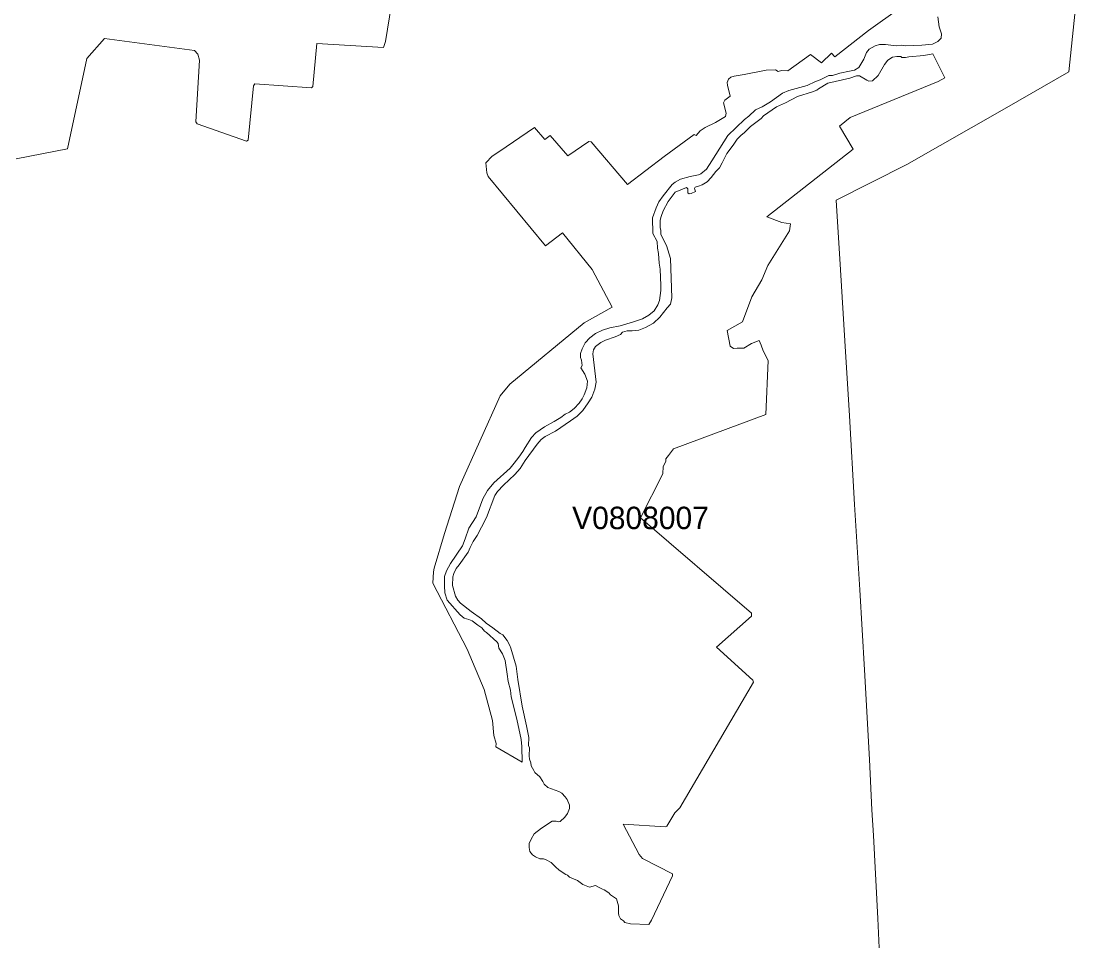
# Model space of a CAD drawing. Extents: x 369010 to 735936, y 6377141 to 6616555.
# Drawn here: x 555324 to 560033, y 6479830 to 6483930 of the extents above; entities that cross this region are included whole.
import ezdxf
from ezdxf.enums import TextEntityAlignment as Align

# ---------------------------------------------------------------- set-up
doc = ezdxf.new("R2010")
doc.units = 0
doc.header["$LTSCALE"] = 40
doc.layers.add('3', color=7, linetype='Continuous', lineweight=13)
doc.layers.add('4', color=7, linetype='Continuous')

msp = doc.modelspace()

# ---------------------------------------------------------------- linework, layer by layer
at = {"layer": '3'}
for points in [[(559151.62, 6479798.98), (559145, 6479929.07), (559126.14, 6480299.13), (559118.36, 6480413.33), (559108.1, 6480638.09), (559085.26, 6481038.11), (559064.57, 6481394.11), (559041.73, 6481775.59), (559018.56, 6482170.16), (558998.04, 6482505.63), (558978.01, 6482821.91), (558959.64, 6483131.9), (559275.09, 6483291.78), (559709.7, 6483539.37), (559997.35, 6483703.55), (560032.77, 6484048.46)], [(560032.77, 6484048.46), (559997.35, 6483703.55), (559709.7, 6483539.37), (559275.09, 6483291.78), (558959.64, 6483131.9), (558978.01, 6482821.91), (558998.04, 6482505.63), (559018.56, 6482170.16), (559041.73, 6481775.59), (559064.57, 6481394.11), (559085.26, 6481038.11), (559108.1, 6480638.09), (559118.36, 6480413.33), (559126.14, 6480299.13), (559145, 6479929.07), (559151.62, 6479798.98)], [(555302.17, 6483316.11), (555530.73, 6483360.96), (555616.79, 6483763.63), (555696.07, 6483853.33), (556098.08, 6483799.38), (556112.64, 6483783.65), (556119.26, 6483756.35), (556103.87, 6483481.77), (556110.16, 6483471.68), (556329.29, 6483395.88), (556337.23, 6483399.68), (556360.23, 6483641.65), (556367.19, 6483650.75), (556618.92, 6483632.55), (556625.54, 6483639.5), (556643.08, 6483830), (556940.99, 6483813.44), (556948.93, 6483839.59), (556975.91, 6484004.11)], [(556975.91, 6484004.11), (556948.93, 6483839.59), (556940.99, 6483813.44), (556643.08, 6483830), (556625.54, 6483639.5), (556618.92, 6483632.55), (556367.19, 6483650.75), (556360.23, 6483641.65), (556337.23, 6483399.68), (556329.29, 6483395.88), (556110.16, 6483471.68)], [(557553.68, 6480727.46), (557556.99, 6480696.34), (557559.31, 6480626.67), (557441.64, 6480694.52), (557443.13, 6480709.91), (557432.53, 6480744.5), (557427.07, 6480811.53), (557388.84, 6480950.23), (557313.87, 6481129.96), (557160.45, 6481424.73), (557163.09, 6481474.87), (557167.07, 6481490.93), (557212.91, 6481646.34), (557279.28, 6481855.7), (557460.17, 6482260.02), (557504.53, 6482311.83), (557834.71, 6482585.41), (557959.67, 6482655.25), (557870.62, 6482823.07), (557738.55, 6482986.26), (557663.08, 6482928.66), (557406.88, 6483237.16), (557401.92, 6483254.54), (557396.29, 6483298.56), (557425.09, 6483328.35), (557455.54, 6483347.55), (557613.27, 6483455.96), (557659.28, 6483402.5), (557683.77, 6483419.88), (557761.89, 6483330.17), (557856.89, 6483393.89), (557866.32, 6483392.24), (558028.18, 6483202.24), (558192.86, 6483326.86), (558326.09, 6483425.01), (558334.86, 6483420.54), (558353.07, 6483441.89), (558374.91, 6483456.12), (558420.59, 6483478.96), (558465.45, 6483505.61), (558467.93, 6483520.34), (558457.5, 6483566.68), (558463.29, 6483578.26), (558485.8, 6483596.14), (558475.04, 6483644.8), (558473.72, 6483657.04), (558478.52, 6483671.77), (558490.11, 6483679.88), (558503.84, 6483684.52), (558548.86, 6483691.96), (558647.67, 6483711.49), (558689.21, 6483712.49), (558700.46, 6483706.36), (558716.02, 6483709.67), (558743.99, 6483708.18), (558844.78, 6483781.17), (558893.94, 6483744.93), (558937.79, 6483786.8), (558953.85, 6483771.74), (559103.96, 6483889.08), (559242.65, 6483987.72)], [(559242.65, 6483987.72), (559103.96, 6483889.08), (558953.85, 6483771.74), (558937.79, 6483786.8), (558893.94, 6483744.93), (558844.78, 6483781.17), (558743.99, 6483708.18), (558716.02, 6483709.67), (558700.46, 6483706.36), (558689.21, 6483712.49), (558647.67, 6483711.49), (558548.86, 6483691.96), (558503.84, 6483684.52), (558490.11, 6483679.88), (558478.52, 6483671.77), (558473.72, 6483657.04), (558475.04, 6483644.8), (558485.8, 6483596.14), (558463.29, 6483578.26), (558457.5, 6483566.68), (558467.93, 6483520.34), (558465.45, 6483505.61), (558420.59, 6483478.96), (558374.91, 6483456.12), (558353.07, 6483441.89), (558334.86, 6483420.54), (558326.09, 6483425.01), (558192.86, 6483326.86), (558028.18, 6483202.24), (557866.32, 6483392.24), (557856.89, 6483393.89), (557761.89, 6483330.17), (557683.77, 6483419.88), (557659.28, 6483402.5), (557613.27, 6483455.96), (557455.54, 6483347.55), (557425.09, 6483328.35), (557396.29, 6483298.56), (557401.92, 6483254.54), (557406.88, 6483237.16), (557663.08, 6482928.66), (557738.55, 6482986.26), (557870.62, 6482823.07), (557959.67, 6482655.25), (557834.71, 6482585.41), (557504.53, 6482311.83), (557460.17, 6482260.02), (557279.28, 6481855.7), (557212.91, 6481646.34), (557167.07, 6481490.93), (557163.09, 6481474.87), (557160.45, 6481424.73), (557313.87, 6481129.96), (557388.84, 6480950.23), (557427.07, 6480811.53), (557432.53, 6480744.5), (557443.13, 6480709.91), (557441.64, 6480694.52), (557559.31, 6480626.67), (557556.99, 6480696.34), (557553.68, 6480727.46)], [(559412.46, 6483950.15), (559418.58, 6483905.3), (559428.68, 6483873.52), (559427.69, 6483853.99), (559411.96, 6483839.76), (559389.29, 6483828.34), (559341.62, 6483822.55), (559267.64, 6483820.23), (559252.42, 6483823.21), (559226.93, 6483820.4), (559178.77, 6483826.35), (559152.62, 6483826.69), (559133.25, 6483819.73), (559106.61, 6483805.34), (559094.69, 6483790.61), (559082.78, 6483760.98), (559060.1, 6483723.74), (559040.41, 6483711), (559019.22, 6483707.85), (558975.03, 6483698.42), (558942.59, 6483688.65), (558926.37, 6483688.32), (558887.81, 6483668.63), (558867.12, 6483660.52), (558830.55, 6483643.47)], [(558830.55, 6483643.47), (558867.12, 6483660.52), (558887.81, 6483668.63), (558926.37, 6483688.32), (558942.59, 6483688.65), (558975.03, 6483698.42), (559019.22, 6483707.85), (559040.41, 6483711), (559060.1, 6483723.74), (559082.78, 6483760.98), (559094.69, 6483790.61), (559106.61, 6483805.34), (559133.25, 6483819.73), (559152.62, 6483826.69), (559178.77, 6483826.35), (559226.93, 6483820.4), (559252.42, 6483823.21), (559267.64, 6483820.23), (559341.62, 6483822.55), (559389.29, 6483828.34), (559411.96, 6483839.76), (559427.69, 6483853.99), (559428.68, 6483873.52), (559418.58, 6483905.3), (559412.46, 6483950.15)], [(556110.16, 6483471.68), (556103.87, 6483481.77), (556119.26, 6483756.35), (556112.64, 6483783.65), (556098.08, 6483799.38), (555696.07, 6483853.33), (555616.79, 6483763.63), (555530.73, 6483360.96), (555302.17, 6483316.11)], [(557476.23, 6481861.33), (557526.87, 6481908.33), (557550.21, 6481935.47), (557572.39, 6481970.72), (557625.84, 6482044.37), (557644.21, 6482064.73), (557660.93, 6482078.3), (557707.11, 6482102.8), (557774.14, 6482147.81), (557803.93, 6482169.33), (557829.41, 6482193.99), (557853.25, 6482228.08), (557868.97, 6482253.4), (557882.87, 6482289.15), (557888.17, 6482321.26), (557874.27, 6482447.21), (557876.42, 6482464.59), (557886.02, 6482479.32), (557909.19, 6482497.85), (557930.04, 6482508.61), (557973.9, 6482522.18), (557996.74, 6482533.27), (558005.68, 6482543.2), (558027.69, 6482548.99), (558049.7, 6482549.16), (558079.16, 6482552.97), (558108.78, 6482564.22), (558144.86, 6482584.41), (558172.34, 6482610.07), (558206.1, 6482651.77), (558220.33, 6482668.98), (558226.13, 6482696.13), (558220.17, 6482872.39), (558202.46, 6482929.32), (558177.96, 6482978.48), (558177.96, 6482996.85), (558174.82, 6483010.42), (558174.49, 6483043.19), (558178.79, 6483059.08), (558188.39, 6483084.57), (558209.91, 6483125.94), (558240.53, 6483167.15), (558291.5, 6483188.34), (558298.12, 6483182.38), (558297.46, 6483165.5), (558303.42, 6483160.7), (558311.86, 6483162.02), (558331.22, 6483170.79), (558327.25, 6483183.87), (558330.23, 6483190.32), (558345.62, 6483193.96), (558362.01, 6483200.58), (558384.18, 6483213.66), (558402.06, 6483233.19), (558423.08, 6483259.34), (558438.63, 6483276.55), (558451.05, 6483298.73), (558472.23, 6483339.61), (558500.53, 6483377.18), (558518.24, 6483403.49), (558535.95, 6483421.2), (558549.19, 6483432.29), (558577.82, 6483460.26), (558624.83, 6483496.67), (558634.42, 6483507.59), (558692.68, 6483548.31), (558732.57, 6483566.02), (558786.52, 6483593.82), (558853.22, 6483615.01), (558872.75, 6483622.62), (558881.03, 6483628.58), (558922.24, 6483654.06), (559020.71, 6483675.75), (559049.51, 6483686.17), (559062.58, 6483686.67), (559095.52, 6483667.64), (559105.45, 6483663), (559120.68, 6483663.99), (559145.83, 6483688.32), (559174.46, 6483737.48), (559190.19, 6483756.84), (559211.04, 6483769.59), (559229.91, 6483772.9), (559248.11, 6483771.9), (559252.58, 6483768.26), (559268.97, 6483767.77), (559283.04, 6483771.24), (559350.06, 6483777.03), (559390.45, 6483784.98), (559444.57, 6483677.4), (559413.45, 6483661.51), (559021.54, 6483500.81), (558974.54, 6483462.41), (559035.61, 6483359.8), (558650.64, 6483057.26), (558716.68, 6483032.76), (558755.41, 6483026.8), (558751.27, 6482995.03), (558654.95, 6482841.27), (558628.14, 6482776.4)], [(557761.56, 6480122.71), (557770.66, 6480114.1), (557788.53, 6480106.65), (557805.58, 6480098.38), (557829.08, 6480080.83), (557859.54, 6480069.41), (557885.68, 6480076.36), (557905.88, 6480066.27), (557916.47, 6480059.81), (557924.74, 6480057.66), (557945.76, 6480044.26), (557952.55, 6480034.82), (557979.19, 6480016.95), (557988.96, 6479986.5), (557988.3, 6479953.4), (557990.61, 6479942.14), (557997.57, 6479927.25), (558010.31, 6479918.31), (558016.27, 6479911.85), (558041.92, 6479906.06), (558123.18, 6479902.42), (558135.43, 6479921.62), (558229.27, 6480119.73), (558228.77, 6480128.66), (558095.54, 6480196.52), (558079.99, 6480214.73), (558009.98, 6480350.27), (558197.49, 6480338.36), (558204.78, 6480341.34), (558239.86, 6480400.42), (558261.54, 6480423.1), (558589.9, 6480983.49), (558587.59, 6480991.77), (558425.72, 6481138.9), (558582.29, 6481276.6), (558582.13, 6481290.17), (558086.61, 6481715.35), (558186.24, 6481912.13), (558187.07, 6481944.41), (558199.48, 6481966.42), (558199.48, 6481979.33), (558211.23, 6481993.07), (558234.24, 6482023.35), (558645.02, 6482175.78), (558656.44, 6482416.76), (558633.27, 6482460.95), (558624.33, 6482485.94), (558615.56, 6482507.12), (558582.29, 6482492.39), (558548.03, 6482471.87), (558517.25, 6482472.03), (558501.86, 6482470.55), (558486.8, 6482481.3), (558473.56, 6482550.98), (558541.08, 6482589.21), (558583.62, 6482700.76), (558628.14, 6482776.4), (558654.95, 6482841.27), (558751.27, 6482995.03), (558755.41, 6483026.8), (558716.68, 6483032.76), (558650.64, 6483057.26), (559035.61, 6483359.8), (558974.54, 6483462.41), (559021.54, 6483500.81), (559413.45, 6483661.51), (559444.57, 6483677.4), (559390.45, 6483784.98), (559350.06, 6483777.03), (559283.04, 6483771.24), (559268.97, 6483767.77), (559252.58, 6483768.26), (559248.11, 6483771.9), (559229.91, 6483772.9), (559211.04, 6483769.59), (559190.19, 6483756.84), (559174.46, 6483737.48), (559145.83, 6483688.32), (559120.68, 6483663.99), (559105.45, 6483663), (559095.52, 6483667.64), (559062.58, 6483686.67), (559049.51, 6483686.17), (559020.71, 6483675.75), (558922.24, 6483654.06), (558881.03, 6483628.58), (558872.75, 6483622.62), (558853.22, 6483615.01), (558786.52, 6483593.82), (558732.57, 6483566.02), (558692.68, 6483548.31), (558634.42, 6483507.59), (558624.83, 6483496.67), (558577.82, 6483460.26), (558549.19, 6483432.29), (558535.95, 6483421.2), (558518.24, 6483403.49), (558500.53, 6483377.18), (558472.23, 6483339.61), (558451.05, 6483298.73)], [(558830.55, 6483643.47), (558780.73, 6483630.56), (558748.79, 6483621.29), (558719.99, 6483608.72), (558666.53, 6483570.65), (558629.46, 6483547.98), (558599.67, 6483535.07), (558570.04, 6483506.27), (558549.69, 6483492.2), (558475.38, 6483420.21), (558405.2, 6483307), (558380.54, 6483270.43), (558356.38, 6483250.07), (558344.63, 6483244.61), (558308.71, 6483237.33), (558265.68, 6483225.24), (558241.02, 6483212), (558227.45, 6483202.07), (558188.39, 6483151.59), (558168.37, 6483123.96), (558156.78, 6483097.47), (558140.4, 6483053.78), (558140.89, 6482982.95), (558160.42, 6482948.19), (558162.9, 6482918.4), (558166.88, 6482894.73), (558170.02, 6482851.04), (558174.82, 6482824.89), (558177.47, 6482751.07), (558176.97, 6482729.89), (558171.34, 6482685.37), (558163.73, 6482665.01), (558147.02, 6482639.36), (558123.51, 6482619), (558095.38, 6482602.62), (558055.33, 6482589.05), (557995.25, 6482572), (557950.07, 6482562.9), (557917.3, 6482552.97), (557885.52, 6482538.07), (557861.19, 6482517.71), (557840.17, 6482496.03), (557826.27, 6482469.88), (557819.32, 6482448.04), (557819.65, 6482430.99), (557823.95, 6482419.07), (557826.1, 6482394.74), (557820.97, 6482384.81), (557838.68, 6482356.02), (557849.77, 6482324.9), (557847.12, 6482294.78), (557835.87, 6482264.33), (557827.1, 6482246.12), (557813.19, 6482226.76), (557790.85, 6482203.42), (557769.83, 6482187.37), (557750.47, 6482177.93), (557731.27, 6482163.04), (557700.98, 6482145), (557658.78, 6482121.83), (557619.55, 6482095.35), (557600.52, 6482073.17), (557572.39, 6482029.48), (557562.12, 6482011.11), (557543.26, 6481986.94), (557523.07, 6481958.81), (557505.03, 6481937.46), (557433.2, 6481872.25), (557404.73, 6481838.32), (557383.05, 6481800.59), (557372.79, 6481771.46), (557353.09, 6481720.65), (557321.48, 6481669.67), (557304.6, 6481622.01), (557292.35, 6481591.55), (557239.06, 6481512.11), (557221.85, 6481479.51), (557212.41, 6481454.52), (557212.08, 6481412.81), (557214.24, 6481381.86), (557223.67, 6481349.09), (557282.26, 6481282.89), (557299.97, 6481267.83), (557321.15, 6481262.53), (557336.21, 6481256.08), (557360.71, 6481237.21), (557378.42, 6481225.29), (557391.49, 6481210.07), (557399.1, 6481204.61), (557445.28, 6481163.56), (557451.9, 6481155.12), (557454.88, 6481134.93), (557471.59, 6481109.61), (557483.51, 6481079.65), (557492.61, 6481019.24), (557495.92, 6480985.64), (557506.52, 6480947.41), (557509.49, 6480917.79), (557535.15, 6480817.82), (557553.68, 6480727.46)], [(557553.68, 6480727.46), (557535.15, 6480817.82), (557509.49, 6480917.79), (557506.52, 6480947.41), (557495.92, 6480985.64), (557492.61, 6481019.24), (557483.51, 6481079.65), (557471.59, 6481109.61), (557454.88, 6481134.93), (557451.9, 6481155.12), (557445.28, 6481163.56), (557399.1, 6481204.61), (557391.49, 6481210.07), (557378.42, 6481225.29), (557360.71, 6481237.21), (557336.21, 6481256.08), (557321.15, 6481262.53), (557299.97, 6481267.83), (557282.26, 6481282.89), (557223.67, 6481349.09), (557214.24, 6481381.86), (557212.08, 6481412.81), (557212.41, 6481454.52), (557221.85, 6481479.51), (557239.06, 6481512.11), (557292.35, 6481591.55), (557304.6, 6481622.01), (557321.48, 6481669.67), (557353.09, 6481720.65), (557372.79, 6481771.46), (557383.05, 6481800.59), (557404.73, 6481838.32), (557433.2, 6481872.25), (557505.03, 6481937.46), (557523.07, 6481958.81), (557543.26, 6481986.94), (557562.12, 6482011.11), (557572.39, 6482029.48), (557600.52, 6482073.17), (557619.55, 6482095.35), (557658.78, 6482121.83), (557700.98, 6482145), (557731.27, 6482163.04), (557750.47, 6482177.93), (557769.83, 6482187.37), (557790.85, 6482203.42), (557813.19, 6482226.76), (557827.1, 6482246.12), (557835.87, 6482264.33), (557847.12, 6482294.78), (557849.77, 6482324.9), (557838.68, 6482356.02), (557820.97, 6482384.81), (557826.1, 6482394.74), (557823.95, 6482419.07), (557819.65, 6482430.99), (557819.32, 6482448.04), (557826.27, 6482469.88), (557840.17, 6482496.03), (557861.19, 6482517.71), (557885.52, 6482538.07), (557917.3, 6482552.97), (557950.07, 6482562.9), (557995.25, 6482572), (558055.33, 6482589.05), (558095.38, 6482602.62), (558123.51, 6482619), (558147.02, 6482639.36), (558163.73, 6482665.01), (558171.34, 6482685.37), (558176.97, 6482729.89), (558177.47, 6482751.07), (558174.82, 6482824.89), (558170.02, 6482851.04), (558166.88, 6482894.73), (558162.9, 6482918.4), (558160.42, 6482948.19), (558140.89, 6482982.95), (558140.4, 6483053.78), (558156.78, 6483097.47), (558168.37, 6483123.96), (558188.39, 6483151.59), (558227.45, 6483202.07), (558241.02, 6483212), (558265.68, 6483225.24), (558308.71, 6483237.33), (558344.63, 6483244.61), (558356.38, 6483250.07), (558380.54, 6483270.43), (558405.2, 6483307), (558475.38, 6483420.21), (558549.69, 6483492.2), (558570.04, 6483506.27), (558599.67, 6483535.07), (558629.46, 6483547.98), (558666.53, 6483570.65), (558719.99, 6483608.72), (558748.79, 6483621.29), (558780.73, 6483630.56), (558830.55, 6483643.47)], [(558451.05, 6483298.73), (558438.63, 6483276.55), (558423.08, 6483259.34), (558402.06, 6483233.19), (558384.18, 6483213.66), (558362.01, 6483200.58), (558345.62, 6483193.96), (558330.23, 6483190.32), (558327.25, 6483183.87), (558331.22, 6483170.79), (558311.86, 6483162.02), (558303.42, 6483160.7), (558297.46, 6483165.5), (558298.12, 6483182.38), (558291.5, 6483188.34), (558240.53, 6483167.15), (558209.91, 6483125.94), (558188.39, 6483084.57), (558178.79, 6483059.08), (558174.49, 6483043.19), (558174.82, 6483010.42), (558177.96, 6482996.85), (558177.96, 6482978.48), (558202.46, 6482929.32), (558220.17, 6482872.39), (558226.13, 6482696.13), (558220.33, 6482668.98), (558206.1, 6482651.77)], [(558628.14, 6482776.4), (558583.62, 6482700.76), (558541.08, 6482589.21), (558473.56, 6482550.98), (558486.8, 6482481.3), (558501.86, 6482470.55), (558517.25, 6482472.03), (558548.03, 6482471.87), (558582.29, 6482492.39), (558615.56, 6482507.12), (558624.33, 6482485.94), (558633.27, 6482460.95), (558656.44, 6482416.76), (558645.02, 6482175.78), (558234.24, 6482023.35), (558211.23, 6481993.07), (558199.48, 6481979.33), (558199.48, 6481966.42), (558187.07, 6481944.41), (558186.24, 6481912.13), (558086.61, 6481715.35), (558582.13, 6481290.17), (558582.29, 6481276.6), (558425.72, 6481138.9), (558587.59, 6480991.77), (558589.9, 6480983.49), (558261.54, 6480423.1), (558239.86, 6480400.42)], [(558206.1, 6482651.77), (558172.34, 6482610.07), (558144.86, 6482584.41), (558108.78, 6482564.22), (558079.16, 6482552.97), (558049.7, 6482549.16), (558027.69, 6482548.99), (558005.68, 6482543.2), (557996.74, 6482533.27), (557973.9, 6482522.18), (557930.04, 6482508.61), (557909.19, 6482497.85), (557886.02, 6482479.32), (557876.42, 6482464.59), (557874.27, 6482447.21), (557888.17, 6482321.26), (557882.87, 6482289.15), (557868.97, 6482253.4), (557853.25, 6482228.08), (557829.41, 6482193.99), (557803.93, 6482169.33), (557774.14, 6482147.81), (557707.11, 6482102.8), (557660.93, 6482078.3), (557644.21, 6482064.73), (557625.84, 6482044.37), (557572.39, 6481970.72), (557550.21, 6481935.47), (557526.87, 6481908.33), (557476.23, 6481861.33), (557449.09, 6481833.36), (557437.5, 6481814.98), (557399.77, 6481717.83), (557376.93, 6481674.8), (557358.06, 6481636.41), (557341.01, 6481610.75), (557326.61, 6481583.94), (557318.01, 6481562.92), (557278.62, 6481506.32), (557265.04, 6481489.27), (557253.79, 6481467.76), (557249.49, 6481452.86), (557248.49, 6481413.64), (557261.73, 6481366.8), (557271.5, 6481349.26), (557283.91, 6481335.52), (557331.08, 6481298.61), (557377.26, 6481265.84), (557398.94, 6481245.48), (557427.74, 6481225.79), (557461.33, 6481200.47), (557472.42, 6481193.52), (557492.61, 6481169.02), (557504.2, 6481146.68), (557508.34, 6481135.26), (557532.5, 6481053.83), (557538.95, 6480995.41), (557559.15, 6480876.58), (557578.34, 6480788.69), (557588.11, 6480736.73), (557587.45, 6480700.65), (557591.42, 6480689.56), (557590.09, 6480655.3), (557591.09, 6480640.07), (557597.21, 6480623.19), (557598.54, 6480609.45), (557611.44, 6480589.26), (557615.58, 6480580.32), (557637.76, 6480560.79), (557650.34, 6480540.77), (557656.46, 6480528.69), (557673.34, 6480513.46), (557721.84, 6480495.92), (557736.23, 6480487.64), (557751.13, 6480472.25), (557760.23, 6480459.51), (557770.33, 6480435.01), (557770.33, 6480420.12), (557760.73, 6480398.1), (557748.48, 6480380.89), (557728.29, 6480362.52), (557722.33, 6480361.03), (557710.58, 6480363.51), (557692.38, 6480362.69), (557645.04, 6480332.23), (557613.1, 6480307.08), (557598.37, 6480283.08), (557589.76, 6480263.55), (557589.6, 6480246.34), (557593.07, 6480227.3), (557605.32, 6480213.07), (557618.23, 6480204.3), (557637.93, 6480195.86), (557653.48, 6480195.03), (557666.06, 6480190.23), (557688.74, 6480179.47), (557707.27, 6480159.28), (557723.16, 6480144.55), (557753.78, 6480125.85), (557761.56, 6480122.71)], [(558239.86, 6480400.42), (558204.78, 6480341.34), (558197.49, 6480338.36), (558009.98, 6480350.27), (558079.99, 6480214.73), (558095.54, 6480196.52), (558228.77, 6480128.66), (558229.27, 6480119.73), (558135.43, 6479921.62), (558123.18, 6479902.42), (558041.92, 6479906.06), (558016.27, 6479911.85), (558010.31, 6479918.31), (557997.57, 6479927.25), (557990.61, 6479942.14), (557988.3, 6479953.4), (557988.96, 6479986.5), (557979.19, 6480016.95), (557952.55, 6480034.82), (557945.76, 6480044.26), (557924.74, 6480057.66), (557916.47, 6480059.81), (557905.88, 6480066.27), (557885.68, 6480076.36), (557859.54, 6480069.41), (557829.08, 6480080.83), (557805.58, 6480098.38), (557788.53, 6480106.65), (557770.66, 6480114.1), (557761.56, 6480122.71), (557753.78, 6480125.85), (557723.16, 6480144.55), (557707.27, 6480159.28), (557688.74, 6480179.47), (557666.06, 6480190.23), (557653.48, 6480195.03), (557637.93, 6480195.86), (557618.23, 6480204.3), (557605.32, 6480213.07), (557593.07, 6480227.3), (557589.6, 6480246.34), (557589.76, 6480263.55), (557598.37, 6480283.08), (557613.1, 6480307.08), (557645.04, 6480332.23), (557692.38, 6480362.69), (557710.58, 6480363.51), (557722.33, 6480361.03), (557728.29, 6480362.52), (557748.48, 6480380.89), (557760.73, 6480398.1), (557770.33, 6480420.12), (557770.33, 6480435.01), (557760.23, 6480459.51), (557751.13, 6480472.25), (557736.23, 6480487.64), (557721.84, 6480495.92), (557673.34, 6480513.46), (557656.46, 6480528.69), (557650.34, 6480540.77), (557637.76, 6480560.79), (557615.58, 6480580.32), (557611.44, 6480589.26), (557598.54, 6480609.45), (557597.21, 6480623.19), (557591.09, 6480640.07), (557590.09, 6480655.3), (557591.42, 6480689.56), (557587.45, 6480700.65), (557588.11, 6480736.73), (557578.34, 6480788.69), (557559.15, 6480876.58), (557538.95, 6480995.41), (557532.5, 6481053.83), (557508.34, 6481135.26), (557504.2, 6481146.68), (557492.61, 6481169.02), (557472.42, 6481193.52), (557461.33, 6481200.47), (557427.74, 6481225.79), (557398.94, 6481245.48), (557377.26, 6481265.84), (557331.08, 6481298.61), (557283.91, 6481335.52), (557271.5, 6481349.26), (557261.73, 6481366.8), (557248.49, 6481413.64), (557249.49, 6481452.86), (557253.79, 6481467.76), (557265.04, 6481489.27), (557278.62, 6481506.32), (557318.01, 6481562.92), (557326.61, 6481583.94), (557341.01, 6481610.75), (557358.06, 6481636.41), (557376.93, 6481674.8), (557399.77, 6481717.83), (557437.5, 6481814.98), (557449.09, 6481833.36), (557476.23, 6481861.33)]]:
    msp.add_lwpolyline(points, dxfattribs=at)

# ---------------------------------------------------------------- texts
at = {"layer": '4'}
msp.add_text('V0808007', height=100, dxfattribs=at).set_placement((558086.6, 6481665.35), align=Align.CENTER)

doc.saveas('drawing.dxf')
